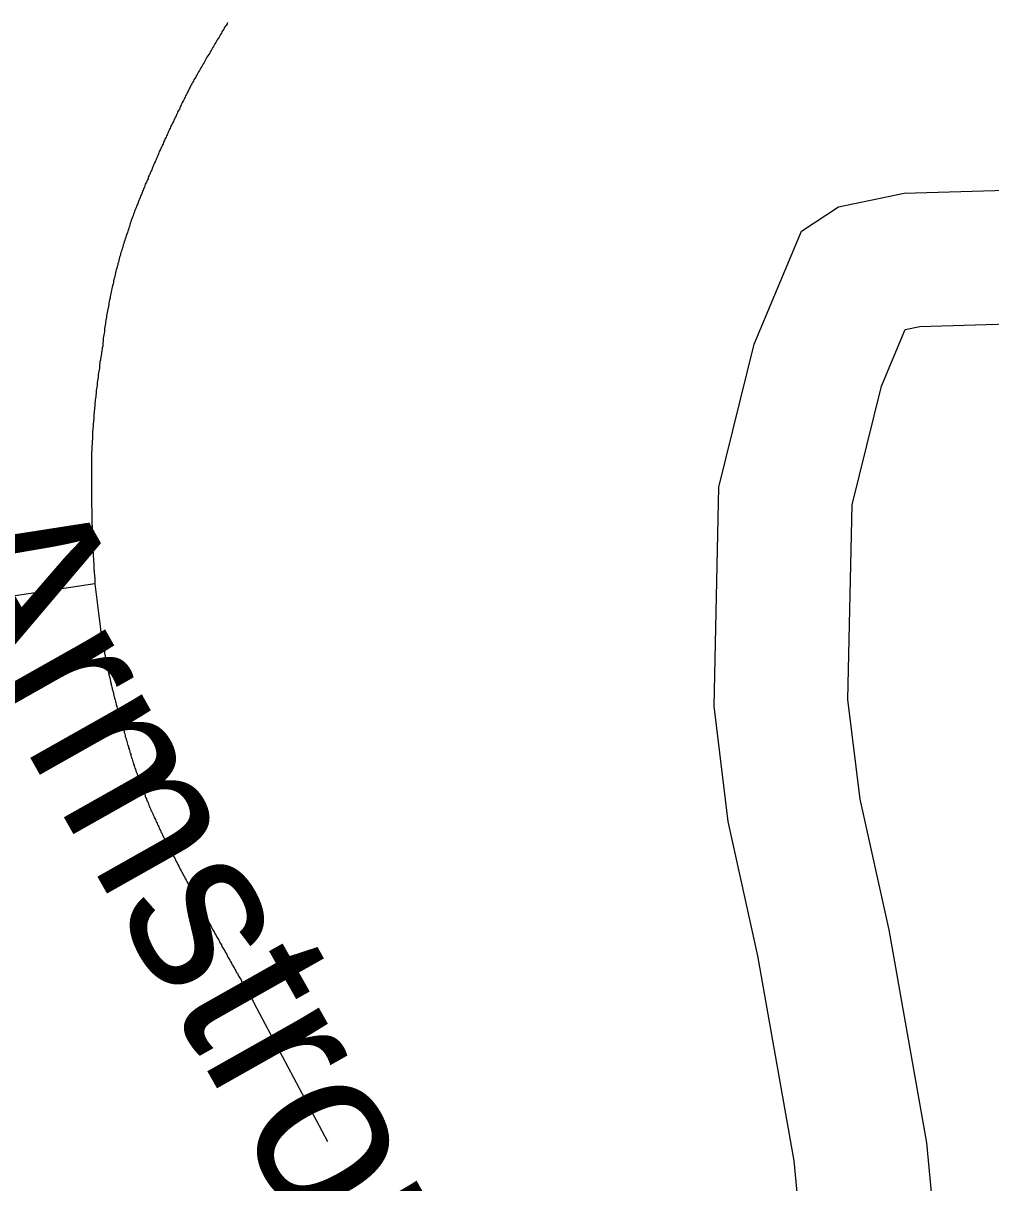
# Model space of a CAD drawing. Extents: x 1268485 to 1426702, y 514839 to 616766.
# Drawn here: x 1382679 to 1383153, y 548022 to 548591 of the extents above; entities that cross this region are included whole.
import ezdxf

# ---------------------------------------------------------------- set-up
doc = ezdxf.new("R2010")
doc.units = 0
for name, color, linetype in [('Old_Level_10', 7, 'Continuous'), ('Old_Level_35', 7, 'Continuous'), ('Old_Level_58', 7, 'Continuous'), ('Old_Level_61', 7, 'Continuous')]:
    doc.layers.add(name, color=color, linetype=linetype)

msp = doc.modelspace()

# ---------------------------------------------------------------- linework, layer by layer
at = {"layer": 'Old_Level_35'}
for p, q in [((1382713.873, 548315.987), (1382597.403, 548298.455)), ((1382713.873, 548315.987), (1382716.641, 548293.739)), ((1382791.895, 548110.32), (1382827.985, 548042.243))]:
    msp.add_line(p, q, dxfattribs=at)
for points in [[(1382778.977, 548591.372), (1382778.669, 548590.757), (1382778.259, 548590.039), (1382777.747, 548589.424), (1382777.337, 548588.809), (1382777.029, 548588.142), (1382776.619, 548587.476), (1382776.209, 548586.809), (1382775.901, 548586.194), (1382775.491, 548585.579), (1382775.081, 548584.861), (1382774.773, 548584.246), (1382774.261, 548583.58), (1382773.851, 548582.913), (1382773.543, 548582.298), (1382773.133, 548581.632), (1382772.723, 548581.017), (1382772.415, 548580.299), (1382772.005, 548579.684), (1382771.595, 548579.017), (1382771.288, 548578.351), (1382770.878, 548577.736), (1382770.467, 548577.069), (1382770.16, 548576.454), (1382769.75, 548575.737), (1382769.237, 548575.121), (1382768.827, 548574.455), (1382768.519, 548573.789), (1382768.109, 548573.123), (1382767.802, 548572.507), (1382767.392, 548571.79), (1382766.982, 548571.175), (1382766.674, 548570.508), (1382766.264, 548569.893), (1382765.854, 548569.175), (1382765.546, 548568.56), (1382765.136, 548567.894), (1382764.726, 548567.227), (1382764.418, 548566.561), (1382764.008, 548565.946), (1382763.598, 548565.228), (1382763.291, 548564.613), (1382762.88, 548563.946), (1382762.47, 548563.331), (1382762.163, 548562.613), (1382761.753, 548561.998), (1382761.343, 548561.332)], [(1382761.343, 548561.332), (1382761.138, 548560.819), (1382760.83, 548560.255), (1382760.522, 548559.692), (1382760.215, 548559.179), (1382760.01, 548558.615), (1382759.702, 548558.051), (1382759.497, 548557.539), (1382759.292, 548557.026), (1382758.882, 548556.513), (1382758.574, 548555.949), (1382758.369, 548555.386), (1382758.164, 548554.873), (1382757.857, 548554.309), (1382757.652, 548553.745), (1382757.242, 548553.232), (1382757.036, 548552.668), (1382756.729, 548552.105), (1382756.524, 548551.643), (1382756.216, 548551.079), (1382756.011, 548550.515), (1382755.704, 548550.002), (1382755.499, 548549.439), (1382755.294, 548548.875), (1382754.883, 548548.311), (1382754.576, 548547.799), (1382754.371, 548547.234), (1382754.166, 548546.671), (1382753.858, 548546.209), (1382753.653, 548545.646), (1382753.346, 548545.081), (1382753.14, 548544.569), (1382752.833, 548544.005), (1382752.628, 548543.441), (1382752.423, 548542.877), (1382752.115, 548542.365), (1382751.91, 548541.8), (1382751.5, 548541.237), (1382751.295, 548540.673), (1382750.987, 548540.212), (1382750.782, 548539.647), (1382750.475, 548539.084), (1382750.27, 548538.52), (1382749.962, 548538.007), (1382749.757, 548537.443), (1382749.45, 548536.879), (1382749.245, 548536.316), (1382749.039, 548535.751), (1382748.732, 548535.239), (1382748.527, 548534.675), (1382748.219, 548534.111), (1382748.014, 548533.547), (1382747.707, 548532.983), (1382747.502, 548532.522), (1382747.297, 548531.958), (1382746.989, 548531.394), (1382746.784, 548530.83), (1382746.476, 548530.267), (1382746.271, 548529.754), (1382745.964, 548529.19), (1382745.759, 548528.626), (1382745.451, 548528.062), (1382745.246, 548527.498), (1382745.041, 548526.934), (1382744.836, 548526.421), (1382744.631, 548525.858), (1382744.426, 548525.294), (1382744.118, 548524.73), (1382743.913, 548524.166), (1382743.606, 548523.602), (1382743.401, 548523.038), (1382743.093, 548522.577), (1382742.888, 548522.013), (1382742.58, 548521.449), (1382742.375, 548520.885), (1382742.17, 548520.322), (1382741.863, 548519.757), (1382741.76, 548519.194), (1382741.453, 548518.63), (1382741.247, 548518.117), (1382741.042, 548517.553), (1382740.735, 548516.989), (1382740.53, 548516.426), (1382740.222, 548515.861), (1382740.017, 548515.298), (1382739.915, 548514.734), (1382739.607, 548514.17), (1382739.402, 548513.606), (1382739.094, 548513.042), (1382738.889, 548512.58), (1382738.582, 548512.017), (1382738.377, 548511.453), (1382738.274, 548510.889), (1382737.967, 548510.325), (1382737.762, 548509.761), (1382737.454, 548509.197), (1382737.249, 548508.634), (1382737.044, 548508.069), (1382736.839, 548507.506), (1382736.634, 548506.942)], [(1382736.634, 548506.942), (1382736.224, 548506.173), (1382736.019, 548505.506), (1382735.711, 548504.738), (1382735.403, 548504.02), (1382735.096, 548503.251), (1382734.891, 548502.482), (1382734.481, 548501.815), (1382734.276, 548501.047), (1382733.968, 548500.329), (1382733.661, 548499.56), (1382733.353, 548498.791), (1382733.148, 548498.073), (1382732.84, 548497.304), (1382732.635, 548496.586), (1382732.225, 548495.818), (1382732.02, 548495.151), (1382731.713, 548494.383), (1382731.508, 548493.613), (1382731.2, 548492.895), (1382730.995, 548492.127), (1382730.79, 548491.358), (1382730.482, 548490.64), (1382730.277, 548489.871), (1382729.97, 548489.102), (1382729.765, 548488.333), (1382729.457, 548487.564), (1382729.252, 548486.796), (1382729.047, 548486.078), (1382728.739, 548485.309), (1382728.534, 548484.54), (1382728.227, 548483.822), (1382728.022, 548483.053), (1382727.714, 548482.335), (1382727.509, 548481.567), (1382727.406, 548480.747), (1382727.099, 548479.977), (1382726.894, 548479.26), (1382726.586, 548478.491), (1382726.484, 548477.773), (1382726.279, 548476.953), (1382725.971, 548476.184), (1382725.766, 548475.415), (1382725.664, 548474.698), (1382725.356, 548473.877), (1382725.151, 548473.108), (1382725.048, 548472.39), (1382724.741, 548471.622), (1382724.638, 548470.802), (1382724.331, 548470.084), (1382724.126, 548469.314), (1382724.023, 548468.494), (1382723.716, 548467.726), (1382723.613, 548467.008), (1382723.408, 548466.188), (1382723.203, 548465.418), (1382722.998, 548464.701), (1382722.895, 548463.881), (1382722.793, 548463.112), (1382722.485, 548462.394), (1382722.383, 548461.574), (1382722.075, 548460.805), (1382721.973, 548459.985), (1382721.87, 548459.267), (1382721.665, 548458.447), (1382721.46, 548457.678), (1382721.357, 548456.961), (1382721.255, 548456.14), (1382721.05, 548455.371), (1382720.845, 548454.551), (1382720.742, 548453.833), (1382720.64, 548453.013), (1382720.537, 548452.244), (1382720.332, 548451.424), (1382720.127, 548450.706), (1382720.025, 548449.886), (1382719.922, 548449.117), (1382719.717, 548448.297), (1382719.614, 548447.579), (1382719.512, 548446.759), (1382719.409, 548445.99), (1382719.204, 548445.17), (1382719.102, 548444.452), (1382718.999, 548443.632), (1382718.897, 548442.863), (1382718.794, 548442.043), (1382718.589, 548441.274), (1382718.487, 548440.505), (1382718.487, 548439.684), (1382718.384, 548438.916), (1382718.282, 548438.147), (1382718.077, 548437.326), (1382717.974, 548436.558), (1382717.872, 548435.738), (1382717.872, 548435.02), (1382717.769, 548434.2), (1382717.666, 548433.38), (1382717.666, 548432.61), (1382717.461, 548431.79), (1382717.359, 548431.072)], [(1382717.359, 548431.072), (1382717.256, 548430.252), (1382717.154, 548429.484), (1382717.051, 548428.766), (1382716.846, 548427.946), (1382716.744, 548427.176), (1382716.641, 548426.459), (1382716.539, 548425.638), (1382716.334, 548424.87), (1382716.231, 548424.05), (1382716.129, 548423.332), (1382716.129, 548422.563), (1382716.026, 548421.742), (1382715.924, 548421.025), (1382715.718, 548420.256), (1382715.616, 548419.436), (1382715.513, 548418.667), (1382715.411, 548417.898), (1382715.411, 548417.129), (1382715.206, 548416.36), (1382715.103, 548415.54), (1382715.001, 548414.822), (1382714.898, 548414.002), (1382714.898, 548413.233), (1382714.796, 548412.515), (1382714.591, 548411.695), (1382714.488, 548410.926), (1382714.488, 548410.106), (1382714.386, 548409.388), (1382714.283, 548408.568), (1382714.283, 548407.799), (1382714.078, 548407.081), (1382713.976, 548406.261), (1382713.976, 548405.492), (1382713.873, 548404.672), (1382713.873, 548403.955), (1382713.77, 548403.134), (1382713.668, 548402.365), (1382713.668, 548401.545), (1382713.463, 548400.827), (1382713.463, 548400.059), (1382713.36, 548399.238), (1382713.36, 548398.521), (1382713.258, 548397.7), (1382713.258, 548396.931), (1382713.155, 548396.111), (1382713.155, 548395.393), (1382712.95, 548394.573), (1382712.95, 548393.804), (1382712.95, 548392.984), (1382712.848, 548392.267), (1382712.848, 548391.446), (1382712.745, 548390.677), (1382712.745, 548389.857), (1382712.745, 548389.139), (1382712.643, 548388.319), (1382712.643, 548387.55), (1382712.643, 548386.833), (1382712.54, 548386.012), (1382712.54, 548385.243), (1382712.54, 548384.423), (1382712.335, 548383.705), (1382712.335, 548382.885), (1382712.335, 548382.116), (1382712.335, 548381.296), (1382712.233, 548380.579), (1382712.233, 548379.758), (1382712.233, 548378.989), (1382712.233, 548378.169), (1382712.233, 548377.451), (1382712.233, 548376.631), (1382712.13, 548375.862), (1382712.13, 548375.042), (1382712.13, 548374.325), (1382712.13, 548373.504), (1382712.13, 548372.735), (1382712.13, 548371.915), (1382712.13, 548371.197), (1382712.13, 548370.377), (1382712.13, 548369.608), (1382712.13, 548368.788), (1382712.13, 548368.07), (1382712.13, 548367.25), (1382712.13, 548366.481), (1382712.13, 548365.712), (1382712.13, 548364.943), (1382712.13, 548364.123), (1382712.13, 548363.354), (1382712.13, 548362.585), (1382712.13, 548361.816), (1382712.13, 548360.996), (1382712.13, 548360.227), (1382712.13, 548359.458), (1382712.13, 548358.689), (1382712.233, 548357.869), (1382712.233, 548357.151), (1382712.233, 548356.331), (1382712.233, 548355.562), (1382712.233, 548354.742), (1382712.233, 548354.024)], [(1382712.233, 548354.024), (1382712.233, 548353.563), (1382712.335, 548353.204), (1382712.335, 548352.794), (1382712.335, 548352.435), (1382712.335, 548352.076), (1382712.335, 548351.666), (1382712.335, 548351.307), (1382712.335, 548350.897), (1382712.335, 548350.487), (1382712.335, 548350.128), (1382712.335, 548349.769), (1382712.335, 548349.359), (1382712.335, 548349.001), (1382712.335, 548348.641), (1382712.335, 548348.18), (1382712.335, 548347.821), (1382712.335, 548347.463), (1382712.335, 548347.053), (1382712.335, 548346.693), (1382712.335, 548346.335), (1382712.335, 548345.925), (1382712.335, 548345.515), (1382712.335, 548345.105), (1382712.54, 548344.745), (1382712.54, 548344.387), (1382712.54, 548343.977), (1382712.54, 548343.618), (1382712.54, 548343.259), (1382712.54, 548342.9), (1382712.54, 548342.439), (1382712.54, 548342.08), (1382712.54, 548341.67), (1382712.54, 548341.311), (1382712.54, 548340.952), (1382712.643, 548340.542), (1382712.643, 548340.183), (1382712.643, 548339.773), (1382712.643, 548339.363), (1382712.643, 548339.004), (1382712.643, 548338.645), (1382712.643, 548338.235), (1382712.643, 548337.876), (1382712.643, 548337.518), (1382712.643, 548337.056), (1382712.745, 548336.697), (1382712.745, 548336.338), (1382712.745, 548335.928), (1382712.745, 548335.57), (1382712.745, 548335.21), (1382712.745, 548334.8), (1382712.745, 548334.442), (1382712.848, 548333.98), (1382712.848, 548333.622), (1382712.848, 548333.262), (1382712.848, 548332.852), (1382712.848, 548332.494), (1382712.848, 548332.135), (1382712.848, 548331.776), (1382712.95, 548331.314), (1382712.95, 548330.956), (1382712.95, 548330.546), (1382712.95, 548330.187), (1382712.95, 548329.828), (1382712.95, 548329.418), (1382712.95, 548329.059), (1382713.155, 548328.7), (1382713.155, 548328.239), (1382713.155, 548327.88), (1382713.155, 548327.521), (1382713.155, 548327.111), (1382713.155, 548326.752), (1382713.258, 548326.393), (1382713.258, 548325.983), (1382713.258, 548325.573), (1382713.258, 548325.163), (1382713.258, 548324.804), (1382713.36, 548324.445), (1382713.36, 548324.087), (1382713.36, 548323.677), (1382713.36, 548323.317), (1382713.36, 548322.959), (1382713.463, 548322.497), (1382713.463, 548322.139), (1382713.463, 548321.729), (1382713.463, 548321.369), (1382713.463, 548321.011), (1382713.668, 548320.601), (1382713.668, 548320.242), (1382713.668, 548319.883), (1382713.668, 548319.421), (1382713.77, 548319.063), (1382713.77, 548318.704), (1382713.77, 548318.294), (1382713.77, 548317.935), (1382713.77, 548317.576), (1382713.873, 548317.166), (1382713.873, 548316.807), (1382713.873, 548316.397), (1382713.873, 548315.987)], [(1382716.641, 548293.739), (1382716.641, 548293.226), (1382716.744, 548292.765), (1382716.846, 548292.252), (1382716.846, 548291.739), (1382717.051, 548291.227), (1382717.154, 548290.766), (1382717.154, 548290.253), (1382717.256, 548289.741), (1382717.256, 548289.228), (1382717.359, 548288.766), (1382717.461, 548288.253), (1382717.461, 548287.741), (1382717.666, 548287.228), (1382717.769, 548286.767), (1382717.872, 548286.255), (1382717.872, 548285.742), (1382717.974, 548285.229), (1382718.077, 548284.768), (1382718.077, 548284.255), (1382718.282, 548283.742), (1382718.384, 548283.23), (1382718.487, 548282.769), (1382718.487, 548282.256), (1382718.589, 548281.744), (1382718.794, 548281.231), (1382718.897, 548280.769), (1382718.897, 548280.256), (1382718.999, 548279.744), (1382719.102, 548279.231), (1382719.204, 548278.77), (1382719.204, 548278.258), (1382719.409, 548277.745), (1382719.512, 548277.232), (1382719.614, 548276.771), (1382719.717, 548276.258), (1382719.717, 548275.745), (1382719.922, 548275.233), (1382720.025, 548274.772), (1382720.127, 548274.259), (1382720.23, 548273.746), (1382720.332, 548273.234), (1382720.537, 548272.772), (1382720.537, 548272.259), (1382720.64, 548271.747), (1382720.742, 548271.234), (1382720.845, 548270.773), (1382721.05, 548270.261), (1382721.152, 548269.748), (1382721.255, 548269.235), (1382721.357, 548268.825), (1382721.46, 548268.313), (1382721.46, 548267.8), (1382721.665, 548267.338), (1382721.768, 548266.826), (1382721.87, 548266.313), (1382721.973, 548265.8), (1382722.075, 548265.288), (1382722.28, 548264.827), (1382722.383, 548264.314), (1382722.485, 548263.801), (1382722.588, 548263.391), (1382722.793, 548262.879), (1382722.895, 548262.366), (1382722.998, 548261.853), (1382723.1, 548261.392), (1382723.203, 548260.879), (1382723.408, 548260.366), (1382723.51, 548259.854), (1382723.613, 548259.393), (1382723.716, 548258.931), (1382723.921, 548258.418), (1382724.023, 548257.957), (1382724.126, 548257.445), (1382724.228, 548256.932), (1382724.331, 548256.42), (1382724.536, 548255.958), (1382724.638, 548255.497), (1382724.741, 548254.984), (1382725.048, 548254.522), (1382725.151, 548254.01), (1382725.253, 548253.497), (1382725.356, 548252.985), (1382725.458, 548252.574), (1382725.664, 548252.062), (1382725.766, 548251.549), (1382725.869, 548251.088), (1382725.971, 548250.576), (1382726.279, 548250.114), (1382726.381, 548249.601), (1382726.484, 548249.14), (1382726.586, 548248.628), (1382726.791, 548248.115), (1382726.894, 548247.705), (1382727.099, 548247.192), (1382727.201, 548246.68), (1382727.406, 548246.167), (1382727.509, 548245.705), (1382727.612, 548245.244), (1382727.714, 548244.732)], [(1382727.714, 548244.732), (1382728.022, 548244.116), (1382728.124, 548243.501), (1382728.227, 548242.886), (1382728.534, 548242.271), (1382728.637, 548241.604), (1382728.739, 548240.989), (1382729.047, 548240.374), (1382729.149, 548239.759), (1382729.354, 548239.144), (1382729.457, 548238.478), (1382729.662, 548237.862), (1382729.867, 548237.247), (1382729.97, 548236.632), (1382730.277, 548236.017), (1382730.38, 548235.35), (1382730.585, 548234.735), (1382730.79, 548234.12), (1382730.995, 548233.505), (1382731.097, 548232.889), (1382731.405, 548232.274), (1382731.508, 548231.608), (1382731.713, 548230.993), (1382731.918, 548230.429), (1382732.123, 548229.814), (1382732.328, 548229.198), (1382732.533, 548228.583), (1382732.738, 548227.917), (1382732.84, 548227.302), (1382733.148, 548226.687), (1382733.353, 548226.123), (1382733.455, 548225.508), (1382733.763, 548224.892), (1382733.968, 548224.226), (1382734.173, 548223.611), (1382734.378, 548222.996), (1382734.583, 548222.432), (1382734.788, 548221.817), (1382734.993, 548221.201), (1382735.301, 548220.586), (1382735.506, 548220.023), (1382735.609, 548219.356), (1382735.916, 548218.741), (1382736.121, 548218.126), (1382736.326, 548217.562), (1382736.634, 548216.947), (1382736.736, 548216.332), (1382737.044, 548215.768), (1382737.249, 548215.102), (1382737.454, 548214.486), (1382737.762, 548213.871), (1382737.967, 548213.307), (1382738.274, 548212.692), (1382738.479, 548212.077), (1382738.582, 548211.513), (1382738.889, 548210.898), (1382739.094, 548210.334), (1382739.402, 548209.668), (1382739.607, 548209.053), (1382739.915, 548208.488), (1382740.12, 548207.873), (1382740.325, 548207.31), (1382740.632, 548206.694), (1382740.837, 548206.13), (1382741.145, 548205.515), (1382741.35, 548204.9), (1382741.658, 548204.336), (1382741.965, 548203.67), (1382742.273, 548203.106), (1382742.478, 548202.491), (1382742.785, 548201.927), (1382742.99, 548201.311), (1382743.298, 548200.748), (1382743.503, 548200.184), (1382743.708, 548199.568), (1382744.016, 548199.005), (1382744.426, 548198.39), (1382744.631, 548197.826), (1382744.836, 548197.21), (1382745.143, 548196.647), (1382745.349, 548196.083), (1382745.759, 548195.417), (1382745.964, 548194.852), (1382746.271, 548194.289), (1382746.476, 548193.674), (1382746.886, 548193.109), (1382747.091, 548192.546), (1382747.399, 548191.931), (1382747.707, 548191.366), (1382748.014, 548190.803), (1382748.219, 548190.239), (1382748.629, 548189.623), (1382748.834, 548189.06), (1382749.142, 548188.496), (1382749.45, 548187.932), (1382749.757, 548187.317), (1382749.962, 548186.753), (1382750.372, 548186.189), (1382750.577, 548185.625), (1382750.987, 548185.061)], [(1382750.987, 548185.061), (1382751.398, 548184.241), (1382751.705, 548183.524), (1382752.115, 548182.754), (1382752.525, 548181.986), (1382753.038, 548181.268), (1382753.346, 548180.448), (1382753.756, 548179.678), (1382754.166, 548178.961), (1382754.473, 548178.192), (1382754.986, 548177.423), (1382755.396, 548176.603), (1382755.704, 548175.885), (1382756.114, 548175.116), (1382756.524, 548174.399), (1382757.036, 548173.629), (1382757.344, 548172.809), (1382757.754, 548172.041), (1382758.164, 548171.323), (1382758.574, 548170.554), (1382758.984, 548169.836), (1382759.395, 548169.067), (1382759.702, 548168.247), (1382760.215, 548167.478), (1382760.625, 548166.76), (1382761.035, 548165.992), (1382761.343, 548165.274), (1382761.855, 548164.505), (1382762.265, 548163.736), (1382762.675, 548162.916), (1382762.983, 548162.198), (1382763.496, 548161.429), (1382763.906, 548160.711), (1382764.213, 548159.943), (1382764.623, 548159.173), (1382765.136, 548158.456), (1382765.546, 548157.687), (1382765.854, 548156.867), (1382766.264, 548156.149), (1382766.776, 548155.38), (1382767.084, 548154.611), (1382767.494, 548153.894), (1382768.007, 548153.124), (1382768.417, 548152.356), (1382768.724, 548151.638), (1382769.135, 548150.869), (1382769.647, 548150.151), (1382769.955, 548149.331), (1382770.365, 548148.562), (1382770.878, 548147.793), (1382771.288, 548147.075), (1382771.595, 548146.307), (1382772.108, 548145.589), (1382772.518, 548144.82), (1382772.825, 548144.051), (1382773.338, 548143.333), (1382773.748, 548142.564), (1382774.158, 548141.795), (1382774.671, 548141.078), (1382774.979, 548140.308), (1382775.389, 548139.488), (1382775.901, 548138.771), (1382776.209, 548138.002), (1382776.619, 548137.233), (1382777.132, 548136.515), (1382777.542, 548135.746), (1382777.849, 548134.977), (1382778.362, 548134.259), (1382778.772, 548133.491), (1382779.08, 548132.773), (1382779.592, 548132.004), (1382780.002, 548131.235), (1382780.412, 548130.518), (1382780.925, 548129.748), (1382781.233, 548128.98), (1382781.745, 548128.262), (1382782.155, 548127.493), (1382782.463, 548126.775), (1382782.976, 548126.006), (1382783.386, 548125.237), (1382783.898, 548124.519), (1382784.206, 548123.751), (1382784.616, 548122.982), (1382785.129, 548122.264), (1382785.539, 548121.495), (1382785.846, 548120.726), (1382786.359, 548120.008), (1382786.769, 548119.24), (1382787.282, 548118.522), (1382787.589, 548117.753), (1382788.102, 548116.984), (1382788.512, 548116.266), (1382788.922, 548115.497), (1382789.332, 548114.729), (1382789.742, 548114.011), (1382790.255, 548113.242), (1382790.665, 548112.524), (1382790.973, 548111.755), (1382791.485, 548111.088), (1382791.895, 548110.32)]]:
    msp.add_lwpolyline(points, dxfattribs=at)
at = {"layer": 'Old_Level_58'}
msp.add_lwpolyline([(1383065.23, 547944.843), (1383057.028, 548032.81), (1383039.188, 548133.286), (1383024.527, 548199.21), (1383017.658, 548255.958), (1383019.913, 548363.457), (1383037.343, 548433.635), (1383060.514, 548488.999), (1383078.763, 548500.944), (1383110.956, 548507.659), (1383160.989, 548509.146)], dxfattribs=at)
msp.add_lwpolyline([(1383065.23, 547944.843), (1383057.028, 548032.81), (1383039.188, 548133.286), (1383024.527, 548199.21), (1383017.658, 548255.958), (1383019.913, 548363.457), (1383037.343, 548433.635), (1383060.514, 548488.999), (1383078.763, 548500.944), (1383110.956, 548507.659), (1383160.989, 548509.146)], dxfattribs=at)
at = {"layer": 'Old_Level_61'}
msp.add_lwpolyline([(1383131.007, 547946.17), (1383122.109, 548041.607), (1383103.547, 548146.15), (1383089.28, 548210.302), (1383083.357, 548259.229), (1383085.362, 548354.754), (1383099.813, 548412.941), (1383111.444, 548440.732), (1383118.69, 548442.244), (1383167.496, 548443.694)], dxfattribs=at)

# ---------------------------------------------------------------- texts
at = {"layer": 'Old_Level_10'}
msp.add_text('Armstrong Dr', height=82.02083, rotation=299.45494, dxfattribs=at).set_placement((1382624.458, 548332.675))

doc.saveas('drawing.dxf')
